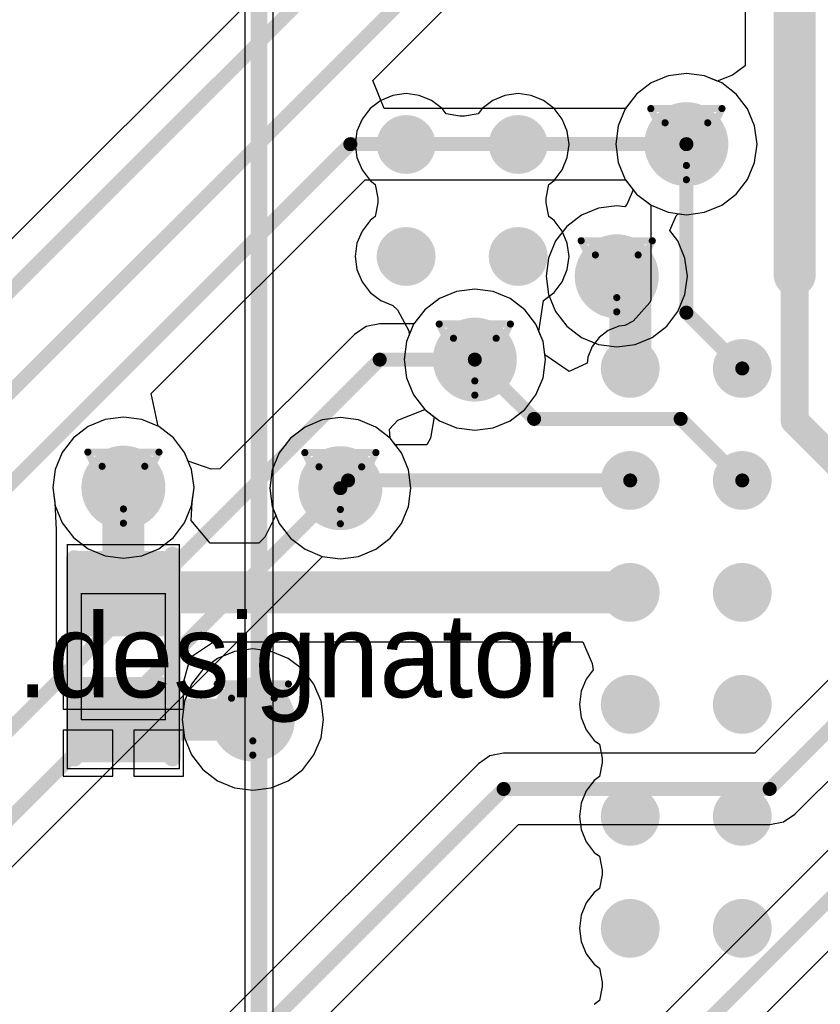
# Model space of a CAD drawing. Header units: millimetres. Extents: x 138 to 555, y 26 to 334.
# Tile 331 of 656: x 253.54 to 259.25, y 223.74 to 230.77. Entities that reach past the tile are written whole.
import ezdxf

# ---------------------------------------------------------------- set-up
doc = ezdxf.new("R2010")
doc.units = ezdxf.units.MM
for name, color, linetype in [('BottomLayer', 5, 'Continuous'), ('DrillDrawing', 1, 'Continuous'), ('Mechanical20', 56, 'Continuous'), ('Mechanical27', 56, 'Continuous'), ('MidLayer1', 16, 'Continuous'), ('MidLayer2', 76, 'Continuous'), ('MidLayer3', 90, 'Continuous'), ('MidLayer4', 156, 'Continuous'), ('MultiLayer', 9, 'Continuous'), ('TopLayer', 1, 'Continuous'), ('TopOverlay', 2, 'Continuous'), ('TopPaste', 8, 'Continuous'), ('TopSolder', 216, 'Continuous'), ('ViaHoleLayer', 16, 'Continuous')]:
    doc.layers.add(name, color=color, linetype=linetype)

# ---------------------------------------------------------------- blocks, each defined once
blk = doc.blocks.new('ICC_VFBGA63_9X11_P080_537')
at = {"layer": 'Mechanical20', "const_width": 0.01}
blk.add_lwpolyline([(4.75, 5.75), (4.75, -5.75)], dxfattribs=at)
at = {"layer": 'Mechanical27', "const_width": 0.01}
blk.add_lwpolyline([(4.55, 5.55), (4.55, -5.55)], dxfattribs=at)
at = {"layer": 'TopLayer', "const_width": 0.16}
for points in [[(1.12, 1.2, 1), (1.28, 1.2, 1)], [(1.92, 1.2, 1), (2.08, 1.2, 1)], [(1.12, 0.4, 1), (1.28, 0.4, 1)], [(1.92, 0.4, 1), (2.08, 0.4, 1)], [(1.12, -0.4, 1), (1.28, -0.4, 1)], [(1.92, -0.4, 1), (2.08, -0.4, 1)], [(1.12, -1.2, 1), (1.28, -1.2, 1)], [(1.92, -1.2, 1), (2.08, -1.2, 1)], [(1.12, -2, 1), (1.28, -2, 1)], [(1.92, -2, 1), (2.08, -2, 1)], [(1.12, -2.8, 1), (1.28, -2.8, 1)], [(1.92, -2.8, 1), (2.08, -2.8, 1)], [(2.72, -3.6, 1), (2.88, -3.6, 1)], [(3.52, -3.6, 1), (3.68, -3.6, 1)], [(2.72, -4.4, 1), (2.88, -4.4, 1)], [(3.52, -4.4, 1), (3.68, -4.4, 1)]]:
    blk.add_lwpolyline(points, format="xyb", close=True, dxfattribs=at)
at = {"layer": 'TopOverlay', "const_width": 0.12}
blk.add_lwpolyline([(4.65, 5.65), (4.65, -5.65)], dxfattribs=at)
at = {"layer": 'TopPaste', "const_width": 0.16}
for points in [[(1.12, 1.2, 1), (1.28, 1.2, 1)], [(1.92, 1.2, 1), (2.08, 1.2, 1)], [(1.12, 0.4, 1), (1.28, 0.4, 1)], [(1.92, 0.4, 1), (2.08, 0.4, 1)], [(1.12, -0.4, 1), (1.28, -0.4, 1)], [(1.92, -0.4, 1), (2.08, -0.4, 1)], [(1.12, -1.2, 1), (1.28, -1.2, 1)], [(1.92, -1.2, 1), (2.08, -1.2, 1)], [(1.12, -2, 1), (1.28, -2, 1)], [(1.92, -2, 1), (2.08, -2, 1)], [(1.12, -2.8, 1), (1.28, -2.8, 1)], [(1.92, -2.8, 1), (2.08, -2.8, 1)], [(2.72, -3.6, 1), (2.88, -3.6, 1)], [(3.52, -3.6, 1), (3.68, -3.6, 1)], [(2.72, -4.4, 1), (2.88, -4.4, 1)], [(3.52, -4.4, 1), (3.68, -4.4, 1)]]:
    blk.add_lwpolyline(points, format="xyb", close=True, dxfattribs=at)
at = {"layer": 'TopSolder', "const_width": 0.21}
for points in [[(1.095, 1.2, 1), (1.305, 1.2, 1)], [(1.895, 1.2, 1), (2.105, 1.2, 1)], [(1.095, 0.4, 1), (1.305, 0.4, 1)], [(1.895, 0.4, 1), (2.105, 0.4, 1)], [(1.095, -0.4, 1), (1.305, -0.4, 1)], [(1.895, -0.4, 1), (2.105, -0.4, 1)], [(1.095, -1.2, 1), (1.305, -1.2, 1)], [(1.895, -1.2, 1), (2.105, -1.2, 1)], [(1.095, -2, 1), (1.305, -2, 1)], [(1.895, -2, 1), (2.105, -2, 1)], [(1.095, -2.8, 1), (1.305, -2.8, 1)], [(1.895, -2.8, 1), (2.105, -2.8, 1)], [(2.695, -3.6, 1), (2.905, -3.6, 1)], [(3.495, -3.6, 1), (3.705, -3.6, 1)], [(2.695, -4.4, 1), (2.905, -4.4, 1)], [(3.495, -4.4, 1), (3.705, -4.4, 1)]]:
    blk.add_lwpolyline(points, format="xyb", close=True, dxfattribs=at)
blk = doc.blocks.new('C0402_876')
at = {"layer": 'Mechanical20', "const_width": 0.01}
for points in [[(-0.8, 0.4), (0.8, 0.4)], [(-0.8, 0.4), (-0.8, -0.4)], [(0.8, 0.4), (0.8, -0.4)], [(-0.8, -0.4), (0.8, -0.4)]]:
    blk.add_lwpolyline(points, dxfattribs=at)
at = {"layer": 'Mechanical20', "const_width": 0.005}
for points in [[(-0.8025, 0.4, 1), (-0.7975, 0.4, 1)], [(-0.8025, 0.4, 1), (-0.7975, 0.4, 1)], [(0.7975, 0.4, 1), (0.8025, 0.4, 1)], [(0.7975, 0.4, 1), (0.8025, 0.4, 1)], [(-0.8025, -0.4, 1), (-0.7975, -0.4, 1)], [(-0.8025, -0.4, 1), (-0.7975, -0.4, 1)], [(0.7975, -0.4, 1), (0.8025, -0.4, 1)], [(0.7975, -0.4, 1), (0.8025, -0.4, 1)]]:
    blk.add_lwpolyline(points, format="xyb", close=True, dxfattribs=at)
at = {"layer": 'Mechanical27', "const_width": 0.01}
for points in [[(-0.45, 0.3), (0.45, 0.3)], [(-0.45, 0.3), (-0.45, -0.3)], [(0.45, 0.3), (0.45, -0.3)], [(-0.45, -0.3), (0.45, -0.3)]]:
    blk.add_lwpolyline(points, dxfattribs=at)
at = {"layer": 'Mechanical27', "const_width": 0.005}
for points in [[(-0.4525, 0.3, 1), (-0.4475, 0.3, 1)], [(-0.4525, 0.3, 1), (-0.4475, 0.3, 1)], [(0.4475, 0.3, 1), (0.4525, 0.3, 1)], [(0.4475, 0.3, 1), (0.4525, 0.3, 1)], [(-0.4525, -0.3, 1), (-0.4475, -0.3, 1)], [(-0.4525, -0.3, 1), (-0.4475, -0.3, 1)], [(0.4475, -0.3, 1), (0.4525, -0.3, 1)], [(0.4475, -0.3, 1), (0.4525, -0.3, 1)]]:
    blk.add_lwpolyline(points, format="xyb", close=True, dxfattribs=at)
at = {"layer": 'TopLayer'}
for points in [[(-0.195, -0.28), (-0.195, 0.28), (-0.705, -0.28), (-0.705, 0.28)], [(0.705, -0.28), (0.705, 0.28), (0.195, -0.28), (0.195, 0.28)]]:
    blk.add_solid(points, dxfattribs=at)
at = {"layer": 'TopOverlay', "const_width": 0.12}
for points in [[(-0.725, 0.35), (0.7, 0.35)], [(-0.725, -0.35), (0.725, -0.35)]]:
    blk.add_lwpolyline(points, dxfattribs=at)
at = {"layer": 'TopOverlay', "const_width": 0.06}
for points in [[(-0.755, 0.35, 1), (-0.695, 0.35, 1)], [(0.67, 0.35, 1), (0.73, 0.35, 1)], [(-0.755, -0.35, 1), (-0.695, -0.35, 1)], [(0.695, -0.35, 1), (0.755, -0.35, 1)]]:
    blk.add_lwpolyline(points, format="xyb", close=True, dxfattribs=at)
at = {"layer": 'TopPaste'}
for points in [[(-0.195, -0.28), (-0.195, 0.28), (-0.705, -0.28), (-0.705, 0.28)], [(0.705, -0.28), (0.705, 0.28), (0.195, -0.28), (0.195, 0.28)]]:
    blk.add_solid(points, dxfattribs=at)
at = {"layer": 'TopSolder'}
for points in [[(-0.145, -0.33), (-0.145, 0.33), (-0.755, -0.33), (-0.755, 0.33)], [(0.755, -0.33), (0.755, 0.33), (0.145, -0.33), (0.145, 0.33)]]:
    blk.add_solid(points, dxfattribs=at)

msp = doc.modelspace()

# ---------------------------------------------------------------- linework, layer by layer
at = {"layer": 'BottomLayer'}
for p, q in [((266.1177, 241.8459), (249.2099, 224.9381)), ((256.0566, 230.3397), (257.365, 231.6481)), ((258.1662, 230.372), (258.0446, 230.3216)), ((258.2967, 230.3891), (258.1662, 230.372)), ((258.4272, 230.372), (258.2967, 230.3891)), ((258.5489, 230.3216), (258.4272, 230.372)), ((256.1394, 230.1397), (256.0566, 230.3397)), ((258.0446, 230.3216), (257.9401, 230.2414)), ((258.6533, 230.2414), (258.5489, 230.3216)), ((257.9401, 230.2414), (257.8621, 230.1397)), ((258.7335, 230.137), (258.6533, 230.2414)), ((257.8621, 230.1397), (256.1394, 230.1397)), ((258.7838, 230.0154), (258.7335, 230.137)), ((258.801, 229.8848), (258.7838, 230.0154)), ((258.7838, 229.7543), (258.801, 229.8848)), ((258.7335, 229.6327), (258.7838, 229.7543)), ((254.4756, 228.1027), (256.0027, 229.6299)), ((256.0027, 229.6299), (257.8621, 229.6299)), ((257.8621, 229.6299), (257.9401, 229.5282)), ((258.6533, 229.5282), (258.7335, 229.6327)), ((257.9401, 229.5282), (258.0446, 229.4481)), ((258.5489, 229.4481), (258.6533, 229.5282)), ((258.0446, 229.4481), (258.1662, 229.3977)), ((258.4272, 229.3977), (258.5489, 229.4481)), ((258.1662, 229.3977), (258.2967, 229.3805)), ((258.2967, 229.3805), (258.4272, 229.3977)), ((256.6555, 228.8327), (256.5338, 228.7824)), ((256.786, 228.8499), (256.6555, 228.8327)), ((256.9165, 228.8327), (256.786, 228.8499)), ((257.0382, 228.7824), (256.9165, 228.8327)), ((256.5338, 228.7824), (256.4294, 228.7022)), ((257.1426, 228.7022), (257.0382, 228.7824)), ((256.4294, 228.7022), (256.3513, 228.6005)), ((257.2227, 228.5978), (257.1426, 228.7022)), ((256.1071, 228.6005), (256.0096, 228.5811)), ((256.3513, 228.6005), (256.1071, 228.6005)), ((256.0096, 228.5811), (255.9269, 228.5258)), ((257.2731, 228.4761), (257.2227, 228.5978)), ((255.9269, 228.5258), (254.9653, 227.5643)), ((257.2903, 228.3456), (257.2731, 228.4761)), ((257.2731, 228.2151), (257.2903, 228.3456)), ((261.6351, 228.3824), (258.7859, 225.5333)), ((257.2227, 228.0935), (257.2731, 228.2151)), ((254.5249, 227.8693), (254.4756, 228.1027)), ((257.1426, 227.989), (257.2227, 228.0935)), ((256.236, 227.9125), (256.4294, 227.989)), ((256.4294, 227.989), (256.5338, 227.9089)), ((257.0382, 227.9089), (257.1426, 227.989)), ((256.1757, 227.8488), (256.236, 227.9125)), ((256.5338, 227.9089), (256.6555, 227.8585)), ((256.9165, 227.8585), (257.0382, 227.9089)), ((259.0717, 225.0981), (261.9209, 227.9473)), ((254.529, 227.8676), (254.5249, 227.8693)), ((254.6335, 227.7874), (254.529, 227.8676)), ((256.1825, 227.7838), (256.1757, 227.8488)), ((256.6555, 227.8585), (256.786, 227.8413)), ((256.786, 227.8413), (256.9165, 227.8585)), ((254.7136, 227.683), (254.6335, 227.7874)), ((256.2627, 227.6793), (256.1825, 227.7838)), ((254.7393, 227.6211), (254.7136, 227.683)), ((254.904, 227.5634), (254.7393, 227.6211)), ((256.3131, 227.5577), (256.2627, 227.6793)), ((254.9653, 227.5643), (254.904, 227.5634)), ((256.3302, 227.4272), (256.3131, 227.5577)), ((256.3131, 227.2967), (256.3302, 227.4272)), ((256.2627, 227.175), (256.3131, 227.2967)), ((256.1825, 227.0706), (256.2627, 227.175)), ((256.0781, 226.9904), (256.1825, 227.0706)), ((255.9565, 226.9401), (256.0781, 226.9904)), ((250.9993, 222.2401), (255.6988, 226.9396)), ((255.6988, 226.9396), (255.8259, 226.9229)), ((255.8259, 226.9229), (255.9565, 226.9401)), ((260.9544, 226.4878), (257.546, 223.0794)), ((257.8318, 222.6443), (261.2402, 226.0527)), ((256.8941, 225.5139), (256.8114, 225.4586)), ((256.9916, 225.5333), (256.8941, 225.5139)), ((258.7859, 225.5333), (256.9916, 225.5333)), ((256.8114, 225.4586), (253.0209, 221.6681)), ((258.989, 225.0429), (259.0717, 225.0981)), ((253.3067, 221.2329), (257.0972, 225.0235)), ((257.0972, 225.0235), (258.8915, 225.0235)), ((258.8915, 225.0235), (258.989, 225.0429))]:
    msp.add_line(p, q, dxfattribs=at)
at = {"layer": 'BottomLayer', "const_width": 0.1}
for points in [[(249.3155, 224.6832), (266.298, 241.6657)], [(249.2251, 223.8687), (257.2594, 231.903)], [(249.415, 223.4027), (255.8972, 229.8848)], [(255.8972, 229.8848), (258.2967, 229.8848)], [(250.7127, 222.9512), (256.1071, 228.3456)], [(256.1071, 228.3456), (256.786, 228.3456)], [(258.8915, 225.2784), (261.8153, 228.2022)], [(250.8191, 222.4203), (255.8259, 227.4272)], [(257.6516, 222.8245), (261.1346, 226.3076)], [(253.1264, 221.4132), (256.9916, 225.2784)], [(256.9916, 225.2784), (258.8915, 225.2784)]]:
    msp.add_lwpolyline(points, dxfattribs=at)
at = {"layer": 'BottomLayer'}
for points, const_width in [([(258.1467, 229.8848, 1), (258.4467, 229.8848, 1)], 0.3), ([(255.8722, 229.8848, 1), (255.9222, 229.8848, 1)], 0.05), ([(255.8722, 229.8848, 1), (255.9222, 229.8848, 1)], 0.05), ([(258.2717, 229.8848, 1), (258.3217, 229.8848, 1)], 0.05), ([(257.6493, 228.9407, 1), (257.9493, 228.9407, 1)], 0.3), ([(256.636, 228.3456, 1), (256.936, 228.3456, 1)], 0.3), ([(256.0821, 228.3456, 1), (256.1321, 228.3456, 1)], 0.05), ([(256.0821, 228.3456, 1), (256.1321, 228.3456, 1)], 0.05), ([(256.761, 228.3456, 1), (256.811, 228.3456, 1)], 0.05), ([(254.1269, 227.4308, 1), (254.4269, 227.4308, 1)], 0.3), ([(255.6759, 227.4272, 1), (255.9759, 227.4272, 1)], 0.3), ([(255.8009, 227.4272, 1), (255.8509, 227.4272, 1)], 0.05), ([(255.0509, 225.7743, 1), (255.3509, 225.7743, 1)], 0.3), ([(256.9666, 225.2784, 1), (257.0166, 225.2784, 1)], 0.05), ([(256.9666, 225.2784, 1), (257.0166, 225.2784, 1)], 0.05), ([(258.8665, 225.2784, 1), (258.9165, 225.2784, 1)], 0.05), ([(258.8665, 225.2784, 1), (258.9165, 225.2784, 1)], 0.05)]:
    msp.add_lwpolyline(points, format="xyb", close=True, dxfattribs=dict(at, const_width=const_width))
at = {"layer": 'DrillDrawing', "const_width": 0.0508}
for points in [[(258.0427, 230.1388), (258.5507, 230.1388)], [(258.0427, 230.1388), (258.2967, 229.6308)], [(258.2967, 229.6308), (258.5507, 230.1388)], [(258.1443, 230.0372), (258.4491, 230.0372)], [(258.1443, 230.0372), (258.2967, 229.7324)], [(258.2967, 229.7324), (258.4491, 230.0372)], [(257.5453, 229.1947), (258.0533, 229.1947)], [(257.5453, 229.1947), (257.7993, 228.6867)], [(257.7993, 228.6867), (258.0533, 229.1947)], [(257.6469, 229.0931), (257.9517, 229.0931)], [(257.6469, 229.0931), (257.7993, 228.7883)], [(257.7993, 228.7883), (257.9517, 229.0931)], [(256.532, 228.5996), (257.04, 228.5996)], [(256.532, 228.5996), (256.786, 228.0916)], [(256.786, 228.0916), (257.04, 228.5996)], [(256.6336, 228.498), (256.9384, 228.498)], [(256.6336, 228.498), (256.786, 228.1932)], [(256.786, 228.1932), (256.9384, 228.498)], [(254.0229, 227.6848), (254.5309, 227.6848)], [(254.0229, 227.6848), (254.2769, 227.1768)], [(254.2769, 227.1768), (254.5309, 227.6848)], [(255.5719, 227.6812), (256.0799, 227.6812)], [(255.5719, 227.6812), (255.8259, 227.1732)], [(255.8259, 227.1732), (256.0799, 227.6812)], [(254.1245, 227.5832), (254.4293, 227.5832)], [(254.1245, 227.5832), (254.2769, 227.2784)], [(254.2769, 227.2784), (254.4293, 227.5832)], [(255.6735, 227.5796), (255.9783, 227.5796)], [(255.6735, 227.5796), (255.8259, 227.2748)], [(255.8259, 227.2748), (255.9783, 227.5796)], [(254.9469, 226.0283), (255.4549, 226.0283)], [(254.9469, 226.0283), (255.2009, 225.5203)], [(255.2009, 225.5203), (255.4549, 226.0283)], [(255.0485, 225.9267), (255.3533, 225.9267)], [(255.0485, 225.9267), (255.2009, 225.6219)], [(255.2009, 225.6219), (255.3533, 225.9267)]]:
    msp.add_lwpolyline(points, dxfattribs=at)
at = {"layer": 'DrillDrawing', "const_width": 0.0254}
for points in [[(258.03, 230.1388, 1), (258.0554, 230.1388, 1)], [(258.03, 230.1388, 1), (258.0554, 230.1388, 1)], [(258.538, 230.1388, 1), (258.5634, 230.1388, 1)], [(258.538, 230.1388, 1), (258.5634, 230.1388, 1)], [(258.1316, 230.0372, 1), (258.157, 230.0372, 1)], [(258.1316, 230.0372, 1), (258.157, 230.0372, 1)], [(258.4364, 230.0372, 1), (258.4618, 230.0372, 1)], [(258.4364, 230.0372, 1), (258.4618, 230.0372, 1)], [(258.284, 229.7324, 1), (258.3094, 229.7324, 1)], [(258.284, 229.7324, 1), (258.3094, 229.7324, 1)], [(258.284, 229.6308, 1), (258.3094, 229.6308, 1)], [(258.284, 229.6308, 1), (258.3094, 229.6308, 1)], [(257.5326, 229.1947, 1), (257.558, 229.1947, 1)], [(257.5326, 229.1947, 1), (257.558, 229.1947, 1)], [(258.0406, 229.1947, 1), (258.066, 229.1947, 1)], [(258.0406, 229.1947, 1), (258.066, 229.1947, 1)], [(257.6342, 229.0931, 1), (257.6596, 229.0931, 1)], [(257.6342, 229.0931, 1), (257.6596, 229.0931, 1)], [(257.939, 229.0931, 1), (257.9644, 229.0931, 1)], [(257.939, 229.0931, 1), (257.9644, 229.0931, 1)], [(257.7866, 228.7883, 1), (257.812, 228.7883, 1)], [(257.7866, 228.7883, 1), (257.812, 228.7883, 1)], [(257.7866, 228.6867, 1), (257.812, 228.6867, 1)], [(257.7866, 228.6867, 1), (257.812, 228.6867, 1)], [(256.5193, 228.5996, 1), (256.5447, 228.5996, 1)], [(256.5193, 228.5996, 1), (256.5447, 228.5996, 1)], [(257.0273, 228.5996, 1), (257.0527, 228.5996, 1)], [(257.0273, 228.5996, 1), (257.0527, 228.5996, 1)], [(256.6209, 228.498, 1), (256.6463, 228.498, 1)], [(256.6209, 228.498, 1), (256.6463, 228.498, 1)], [(256.9257, 228.498, 1), (256.9511, 228.498, 1)], [(256.9257, 228.498, 1), (256.9511, 228.498, 1)], [(256.7733, 228.1932, 1), (256.7987, 228.1932, 1)], [(256.7733, 228.1932, 1), (256.7987, 228.1932, 1)], [(256.7733, 228.0916, 1), (256.7987, 228.0916, 1)], [(256.7733, 228.0916, 1), (256.7987, 228.0916, 1)], [(254.0102, 227.6848, 1), (254.0356, 227.6848, 1)], [(254.0102, 227.6848, 1), (254.0356, 227.6848, 1)], [(254.5182, 227.6848, 1), (254.5436, 227.6848, 1)], [(254.5182, 227.6848, 1), (254.5436, 227.6848, 1)], [(255.5592, 227.6812, 1), (255.5846, 227.6812, 1)], [(255.5592, 227.6812, 1), (255.5846, 227.6812, 1)], [(256.0672, 227.6812, 1), (256.0926, 227.6812, 1)], [(256.0672, 227.6812, 1), (256.0926, 227.6812, 1)], [(254.1118, 227.5832, 1), (254.1372, 227.5832, 1)], [(254.1118, 227.5832, 1), (254.1372, 227.5832, 1)], [(254.4166, 227.5832, 1), (254.442, 227.5832, 1)], [(254.4166, 227.5832, 1), (254.442, 227.5832, 1)], [(255.6608, 227.5796, 1), (255.6862, 227.5796, 1)], [(255.6608, 227.5796, 1), (255.6862, 227.5796, 1)], [(255.9656, 227.5796, 1), (255.991, 227.5796, 1)], [(255.9656, 227.5796, 1), (255.991, 227.5796, 1)], [(254.2642, 227.2784, 1), (254.2896, 227.2784, 1)], [(254.2642, 227.2784, 1), (254.2896, 227.2784, 1)], [(255.8132, 227.2748, 1), (255.8386, 227.2748, 1)], [(255.8132, 227.2748, 1), (255.8386, 227.2748, 1)], [(254.2642, 227.1768, 1), (254.2896, 227.1768, 1)], [(254.2642, 227.1768, 1), (254.2896, 227.1768, 1)], [(255.8132, 227.1732, 1), (255.8386, 227.1732, 1)], [(255.8132, 227.1732, 1), (255.8386, 227.1732, 1)], [(254.9342, 226.0283, 1), (254.9596, 226.0283, 1)], [(254.9342, 226.0283, 1), (254.9596, 226.0283, 1)], [(255.4422, 226.0283, 1), (255.4676, 226.0283, 1)], [(255.4422, 226.0283, 1), (255.4676, 226.0283, 1)], [(255.0358, 225.9267, 1), (255.0612, 225.9267, 1)], [(255.0358, 225.9267, 1), (255.0612, 225.9267, 1)], [(255.3406, 225.9267, 1), (255.366, 225.9267, 1)], [(255.3406, 225.9267, 1), (255.366, 225.9267, 1)], [(255.1882, 225.6219, 1), (255.2136, 225.6219, 1)], [(255.1882, 225.6219, 1), (255.2136, 225.6219, 1)], [(255.1882, 225.5203, 1), (255.2136, 225.5203, 1)], [(255.1882, 225.5203, 1), (255.2136, 225.5203, 1)]]:
    msp.add_lwpolyline(points, format="xyb", close=True, dxfattribs=at)
at = {"layer": 'MidLayer1', "const_width": 0.3}
for points in [[(258.1467, 229.8848, 1), (258.4467, 229.8848, 1)], [(257.6493, 228.9407, 1), (257.9493, 228.9407, 1)], [(256.636, 228.3456, 1), (256.936, 228.3456, 1)], [(254.1269, 227.4308, 1), (254.4269, 227.4308, 1)], [(255.6759, 227.4272, 1), (255.9759, 227.4272, 1)], [(255.0509, 225.7743, 1), (255.3509, 225.7743, 1)]]:
    msp.add_lwpolyline(points, format="xyb", close=True, dxfattribs=at)
at = {"layer": 'MidLayer2'}
for p, q in [((258.1662, 230.372), (258.0446, 230.3216)), ((258.2967, 230.3891), (258.1662, 230.372)), ((258.4272, 230.372), (258.2967, 230.3891)), ((258.5489, 230.3216), (258.4272, 230.372)), ((258.0446, 230.3216), (257.9401, 230.2414)), ((258.6533, 230.2414), (258.5489, 230.3216)), ((257.9401, 230.2414), (257.86, 230.137)), ((258.7335, 230.137), (258.6533, 230.2414)), ((257.86, 230.137), (257.8096, 230.0154)), ((258.7838, 230.0154), (258.7335, 230.137)), ((257.8096, 230.0154), (257.7924, 229.8848)), ((258.801, 229.8848), (258.7838, 230.0154)), ((257.7924, 229.8848), (257.8096, 229.7543)), ((258.7838, 229.7543), (258.801, 229.8848)), ((257.8096, 229.7543), (257.86, 229.6327)), ((258.7335, 229.6327), (258.7838, 229.7543)), ((257.86, 229.6327), (257.9401, 229.5282)), ((258.6533, 229.5282), (258.7335, 229.6327)), ((257.9401, 229.5282), (258.0446, 229.4481)), ((258.5489, 229.4481), (258.6533, 229.5282)), ((258.0446, 229.4481), (258.1662, 229.3977)), ((258.4272, 229.3977), (258.5489, 229.4481)), ((258.1662, 229.3977), (258.2967, 229.3805)), ((258.2967, 229.3805), (258.4272, 229.3977)), ((256.6555, 228.8327), (256.5338, 228.7824)), ((256.786, 228.8499), (256.6555, 228.8327)), ((256.9165, 228.8327), (256.786, 228.8499)), ((257.0382, 228.7824), (256.9165, 228.8327)), ((256.5338, 228.7824), (256.4294, 228.7022)), ((257.1426, 228.7022), (257.0382, 228.7824)), ((256.4294, 228.7022), (256.3492, 228.5978)), ((257.2227, 228.5978), (257.1426, 228.7022)), ((256.3492, 228.5978), (256.2989, 228.4761)), ((257.2731, 228.4761), (257.2227, 228.5978)), ((256.2989, 228.4761), (256.2817, 228.3456)), ((257.2903, 228.3456), (257.2731, 228.4761)), ((256.2817, 228.3456), (256.2989, 228.2151)), ((257.2731, 228.2151), (257.2903, 228.3456)), ((256.2989, 228.2151), (256.3492, 228.0935)), ((257.2227, 228.0935), (257.2731, 228.2151)), ((256.3492, 228.0935), (256.4294, 227.989)), ((257.1426, 227.989), (257.2227, 228.0935)), ((256.4294, 227.989), (256.5338, 227.9089)), ((257.0382, 227.9089), (257.1426, 227.989)), ((254.1463, 227.918), (254.0247, 227.8676)), ((254.2769, 227.9352), (254.1463, 227.918)), ((254.4074, 227.918), (254.2769, 227.9352)), ((254.529, 227.8676), (254.4074, 227.918)), ((255.6954, 227.9143), (255.5738, 227.8639)), ((255.8259, 227.9315), (255.6954, 227.9143)), ((255.9565, 227.9143), (255.8259, 227.9315)), ((256.0781, 227.8639), (255.9565, 227.9143)), ((256.5338, 227.9089), (256.6555, 227.8585)), ((256.9165, 227.8585), (257.0382, 227.9089)), ((254.0247, 227.8676), (253.9203, 227.7874)), ((254.6335, 227.7874), (254.529, 227.8676)), ((255.5738, 227.8639), (255.4693, 227.7838)), ((256.1825, 227.7838), (256.0781, 227.8639)), ((256.6555, 227.8585), (256.786, 227.8413)), ((256.786, 227.8413), (256.9165, 227.8585)), ((253.9203, 227.7874), (253.8401, 227.683)), ((254.7136, 227.683), (254.6335, 227.7874)), ((255.4693, 227.7838), (255.3892, 227.6793)), ((256.2627, 227.6793), (256.1825, 227.7838)), ((253.8401, 227.683), (253.7897, 227.5614)), ((254.764, 227.5614), (254.7136, 227.683)), ((255.3892, 227.6793), (255.3388, 227.5577)), ((256.3131, 227.5577), (256.2627, 227.6793)), ((253.7897, 227.5614), (253.7725, 227.4308)), ((254.7812, 227.4308), (254.764, 227.5614)), ((255.3388, 227.5577), (255.3216, 227.4272)), ((256.3302, 227.4272), (256.3131, 227.5577)), ((253.7725, 227.4308), (253.7897, 227.3003)), ((254.764, 227.3003), (254.7812, 227.4308)), ((255.3216, 227.4272), (255.3388, 227.2967)), ((256.3131, 227.2967), (256.3302, 227.4272)), ((253.7897, 227.3003), (253.8401, 227.1787)), ((254.7136, 227.1787), (254.764, 227.3003)), ((255.3388, 227.2967), (255.3892, 227.175)), ((256.2627, 227.175), (256.3131, 227.2967)), ((253.8401, 227.1787), (253.9203, 227.0742)), ((254.6335, 227.0742), (254.7136, 227.1787)), ((255.3892, 227.175), (255.4693, 227.0706)), ((256.1825, 227.0706), (256.2627, 227.175)), ((253.9203, 227.0742), (254.0247, 226.9941)), ((254.529, 226.9941), (254.6335, 227.0742)), ((255.4693, 227.0706), (255.5738, 226.9904)), ((256.0781, 226.9904), (256.1825, 227.0706)), ((254.0247, 226.9941), (254.1463, 226.9437)), ((254.4074, 226.9437), (254.529, 226.9941)), ((255.5738, 226.9904), (255.6954, 226.9401)), ((255.9565, 226.9401), (256.0781, 226.9904)), ((254.1463, 226.9437), (254.2769, 226.9265)), ((254.2769, 226.9265), (254.4074, 226.9437)), ((255.6954, 226.9401), (255.8259, 226.9229)), ((255.8259, 226.9229), (255.9565, 226.9401))]:
    msp.add_line(p, q, dxfattribs=at)
at = {"layer": 'MidLayer2', "const_width": 0.3}
for points in [[(258.1467, 229.8848, 1), (258.4467, 229.8848, 1)], [(257.6493, 228.9407, 1), (257.9493, 228.9407, 1)], [(256.636, 228.3456, 1), (256.936, 228.3456, 1)], [(254.1269, 227.4308, 1), (254.4269, 227.4308, 1)], [(255.6759, 227.4272, 1), (255.9759, 227.4272, 1)], [(255.0509, 225.7743, 1), (255.3509, 225.7743, 1)]]:
    msp.add_lwpolyline(points, format="xyb", close=True, dxfattribs=at)
at = {"layer": 'MidLayer3'}
for p, q in [((258.1662, 230.372), (258.0446, 230.3216)), ((258.2967, 230.3891), (258.1662, 230.372)), ((258.4272, 230.372), (258.2967, 230.3891)), ((258.5489, 230.3216), (258.4272, 230.372)), ((258.0446, 230.3216), (257.9401, 230.2414)), ((258.6533, 230.2414), (258.5489, 230.3216)), ((257.9401, 230.2414), (257.86, 230.137)), ((258.7335, 230.137), (258.6533, 230.2414)), ((257.86, 230.137), (257.8096, 230.0154)), ((258.7838, 230.0154), (258.7335, 230.137)), ((257.8096, 230.0154), (257.7924, 229.8848)), ((258.801, 229.8848), (258.7838, 230.0154)), ((257.7924, 229.8848), (257.8096, 229.7543)), ((258.7838, 229.7543), (258.801, 229.8848)), ((257.8096, 229.7543), (257.86, 229.6327)), ((258.7335, 229.6327), (258.7838, 229.7543)), ((257.86, 229.6327), (257.9401, 229.5282)), ((258.6533, 229.5282), (258.7335, 229.6327)), ((257.9401, 229.5282), (258.0446, 229.4481)), ((258.5489, 229.4481), (258.6533, 229.5282)), ((258.0446, 229.4481), (258.1662, 229.3977)), ((258.4272, 229.3977), (258.5489, 229.4481)), ((258.1662, 229.3977), (258.2967, 229.3805)), ((258.2967, 229.3805), (258.4272, 229.3977)), ((256.6555, 228.8327), (256.5338, 228.7824)), ((256.786, 228.8499), (256.6555, 228.8327)), ((256.9165, 228.8327), (256.786, 228.8499)), ((257.0382, 228.7824), (256.9165, 228.8327)), ((256.5338, 228.7824), (256.4294, 228.7022)), ((257.1426, 228.7022), (257.0382, 228.7824)), ((256.4294, 228.7022), (256.3492, 228.5978)), ((257.2227, 228.5978), (257.1426, 228.7022)), ((256.3492, 228.5978), (256.2989, 228.4761)), ((257.2731, 228.4761), (257.2227, 228.5978)), ((256.2989, 228.4761), (256.2817, 228.3456)), ((257.2903, 228.3456), (257.2731, 228.4761)), ((256.2817, 228.3456), (256.2989, 228.2151)), ((257.2731, 228.2151), (257.2903, 228.3456)), ((256.2989, 228.2151), (256.3492, 228.0935)), ((257.2227, 228.0935), (257.2731, 228.2151)), ((256.3492, 228.0935), (256.4294, 227.989)), ((257.1426, 227.989), (257.2227, 228.0935)), ((256.4294, 227.989), (256.5338, 227.9089)), ((257.0382, 227.9089), (257.1426, 227.989)), ((254.1463, 227.918), (254.0247, 227.8676)), ((254.2769, 227.9352), (254.1463, 227.918)), ((254.4074, 227.918), (254.2769, 227.9352)), ((254.529, 227.8676), (254.4074, 227.918)), ((255.6954, 227.9143), (255.5738, 227.8639)), ((255.8259, 227.9315), (255.6954, 227.9143)), ((255.9565, 227.9143), (255.8259, 227.9315)), ((256.0781, 227.8639), (255.9565, 227.9143)), ((256.5338, 227.9089), (256.6555, 227.8585)), ((256.9165, 227.8585), (257.0382, 227.9089)), ((254.0247, 227.8676), (253.9203, 227.7874)), ((254.6335, 227.7874), (254.529, 227.8676)), ((255.5738, 227.8639), (255.4693, 227.7838)), ((256.1825, 227.7838), (256.0781, 227.8639)), ((256.6555, 227.8585), (256.786, 227.8413)), ((256.786, 227.8413), (256.9165, 227.8585)), ((253.9203, 227.7874), (253.8401, 227.683)), ((254.7136, 227.683), (254.6335, 227.7874)), ((255.4693, 227.7838), (255.3892, 227.6793)), ((256.2627, 227.6793), (256.1825, 227.7838)), ((253.8401, 227.683), (253.7897, 227.5614)), ((254.764, 227.5614), (254.7136, 227.683)), ((255.3892, 227.6793), (255.3388, 227.5577)), ((256.3131, 227.5577), (256.2627, 227.6793)), ((253.7897, 227.5614), (253.7725, 227.4308)), ((254.7812, 227.4308), (254.764, 227.5614)), ((255.3388, 227.5577), (255.3216, 227.4272)), ((256.3302, 227.4272), (256.3131, 227.5577)), ((253.7725, 227.4308), (253.7897, 227.3003)), ((254.764, 227.3003), (254.7812, 227.4308)), ((255.3216, 227.4272), (255.3388, 227.2967)), ((256.3131, 227.2967), (256.3302, 227.4272)), ((253.7897, 227.3003), (253.8401, 227.1787)), ((254.7136, 227.1787), (254.764, 227.3003)), ((255.3388, 227.2967), (255.3892, 227.175)), ((256.2627, 227.175), (256.3131, 227.2967)), ((253.8401, 227.1787), (253.9203, 227.0742)), ((254.6335, 227.0742), (254.7136, 227.1787)), ((255.3892, 227.175), (255.4693, 227.0706)), ((256.1825, 227.0706), (256.2627, 227.175)), ((253.9203, 227.0742), (254.0247, 226.9941)), ((254.529, 226.9941), (254.6335, 227.0742)), ((255.4693, 227.0706), (255.5738, 226.9904)), ((256.0781, 226.9904), (256.1825, 227.0706)), ((254.0247, 226.9941), (254.1463, 226.9437)), ((254.4074, 226.9437), (254.529, 226.9941)), ((255.5738, 226.9904), (255.6954, 226.9401)), ((255.9565, 226.9401), (256.0781, 226.9904)), ((254.1463, 226.9437), (254.2769, 226.9265)), ((254.2769, 226.9265), (254.4074, 226.9437)), ((255.6954, 226.9401), (255.8259, 226.9229)), ((255.8259, 226.9229), (255.9565, 226.9401))]:
    msp.add_line(p, q, dxfattribs=at)
at = {"layer": 'MidLayer3', "const_width": 0.3}
for points in [[(258.1467, 229.8848, 1), (258.4467, 229.8848, 1)], [(257.6493, 228.9407, 1), (257.9493, 228.9407, 1)], [(256.636, 228.3456, 1), (256.936, 228.3456, 1)], [(254.1269, 227.4308, 1), (254.4269, 227.4308, 1)], [(255.6759, 227.4272, 1), (255.9759, 227.4272, 1)], [(255.0509, 225.7743, 1), (255.3509, 225.7743, 1)]]:
    msp.add_lwpolyline(points, format="xyb", close=True, dxfattribs=at)
at = {"layer": 'MidLayer4'}
for p, q in [((258.1662, 230.372), (258.0446, 230.3216)), ((258.2967, 230.3891), (258.1662, 230.372)), ((258.4272, 230.372), (258.2967, 230.3891)), ((258.5489, 230.3216), (258.4272, 230.372)), ((258.0446, 230.3216), (257.9401, 230.2414)), ((258.6533, 230.2414), (258.5489, 230.3216)), ((257.9401, 230.2414), (257.86, 230.137)), ((258.7335, 230.137), (258.6533, 230.2414)), ((257.86, 230.137), (257.8096, 230.0154)), ((258.7838, 230.0154), (258.7335, 230.137)), ((257.8096, 230.0154), (257.7924, 229.8848)), ((258.801, 229.8848), (258.7838, 230.0154)), ((257.7924, 229.8848), (257.8096, 229.7543)), ((258.7838, 229.7543), (258.801, 229.8848)), ((257.8096, 229.7543), (257.86, 229.6327)), ((258.7335, 229.6327), (258.7838, 229.7543)), ((257.86, 229.6327), (257.9176, 229.5576)), ((258.6533, 229.5282), (258.7335, 229.6327)), ((257.9176, 229.5576), (257.872, 229.4538)), ((258.5489, 229.4481), (258.6533, 229.5282)), ((257.7993, 229.445), (257.6688, 229.4279)), ((257.857, 229.4374), (257.7993, 229.445)), ((257.872, 229.4538), (257.857, 229.4374)), ((258.4272, 229.3977), (258.5489, 229.4481)), ((257.5472, 229.3775), (257.4427, 229.2973)), ((257.6688, 229.4279), (257.5472, 229.3775)), ((258.2241, 229.3718), (258.239, 229.3881)), ((258.239, 229.3881), (258.2967, 229.3805)), ((258.2967, 229.3805), (258.4272, 229.3977)), ((258.1784, 229.268), (258.2241, 229.3718)), ((257.4427, 229.2973), (257.3626, 229.1929)), ((258.2361, 229.1929), (258.1784, 229.268)), ((257.3626, 229.1929), (257.3122, 229.0712)), ((258.2864, 229.0712), (258.2361, 229.1929)), ((257.3122, 229.0712), (257.295, 228.9407)), ((258.3036, 228.9407), (258.2864, 229.0712)), ((257.295, 228.9407), (257.3122, 228.8102)), ((258.2864, 228.8102), (258.3036, 228.9407)), ((256.6555, 228.8327), (256.5338, 228.7824)), ((256.786, 228.8499), (256.6555, 228.8327)), ((256.9165, 228.8327), (256.786, 228.8499)), ((257.0382, 228.7824), (256.9165, 228.8327)), ((256.5338, 228.7824), (256.4294, 228.7022)), ((257.1426, 228.7022), (257.0382, 228.7824)), ((257.3122, 228.8102), (257.3626, 228.6886)), ((258.2361, 228.6886), (258.2864, 228.8102)), ((256.4294, 228.7022), (256.3492, 228.5978)), ((257.2227, 228.5978), (257.1426, 228.7022)), ((257.3626, 228.6886), (257.4427, 228.5841)), ((258.1559, 228.5841), (258.2361, 228.6886)), ((256.3492, 228.5978), (256.2989, 228.4761)), ((257.2731, 228.4761), (257.2227, 228.5978)), ((257.4427, 228.5841), (257.5472, 228.504)), ((258.0515, 228.504), (258.1559, 228.5841)), ((256.2989, 228.4761), (256.2817, 228.3456)), ((257.2903, 228.3456), (257.2731, 228.4761)), ((257.5472, 228.504), (257.6688, 228.4536)), ((257.9298, 228.4536), (258.0515, 228.504)), ((257.6688, 228.4536), (257.7993, 228.4364)), ((257.7993, 228.4364), (257.9298, 228.4536)), ((256.2817, 228.3456), (256.2989, 228.2151)), ((257.2731, 228.2151), (257.2903, 228.3456)), ((256.2989, 228.2151), (256.3492, 228.0935)), ((257.2227, 228.0935), (257.2731, 228.2151)), ((256.3492, 228.0935), (256.4294, 227.989)), ((257.1426, 227.989), (257.2227, 228.0935)), ((256.4294, 227.989), (256.5338, 227.9089)), ((257.0382, 227.9089), (257.1426, 227.989)), ((255.6954, 227.9143), (255.5738, 227.8639)), ((255.8259, 227.9315), (255.6954, 227.9143)), ((255.9565, 227.9143), (255.8259, 227.9315)), ((256.0781, 227.8639), (255.9565, 227.9143)), ((256.5338, 227.9089), (256.6555, 227.8585)), ((256.9165, 227.8585), (257.0382, 227.9089)), ((255.5738, 227.8639), (255.4693, 227.7838)), ((256.1825, 227.7838), (256.0781, 227.8639)), ((256.6555, 227.8585), (256.786, 227.8413)), ((256.786, 227.8413), (256.9165, 227.8585)), ((255.4693, 227.7838), (255.3892, 227.6793)), ((256.2627, 227.6793), (256.1825, 227.7838)), ((255.3892, 227.6793), (255.3388, 227.5577)), ((256.3131, 227.5577), (256.2627, 227.6793)), ((255.3388, 227.5577), (255.3216, 227.4272)), ((256.3302, 227.4272), (256.3131, 227.5577)), ((255.3216, 227.4272), (255.3388, 227.2967)), ((256.3131, 227.2967), (256.3302, 227.4272)), ((255.3388, 227.2967), (255.3892, 227.175)), ((256.2627, 227.175), (256.3131, 227.2967)), ((255.3892, 227.175), (255.4693, 227.0706)), ((256.1825, 227.0706), (256.2627, 227.175)), ((255.4693, 227.0706), (255.5738, 226.9904)), ((256.0781, 226.9904), (256.1825, 227.0706)), ((255.5738, 226.9904), (255.6954, 226.9401)), ((255.9565, 226.9401), (256.0781, 226.9904)), ((255.6954, 226.9401), (255.8259, 226.9229)), ((255.8259, 226.9229), (255.9565, 226.9401)), ((254.9487, 226.211), (254.8443, 226.1309)), ((255.0703, 226.2614), (254.9487, 226.211)), ((255.2009, 226.2786), (255.0703, 226.2614)), ((255.3314, 226.2614), (255.2009, 226.2786)), ((255.453, 226.211), (255.3314, 226.2614)), ((255.5575, 226.1309), (255.453, 226.211)), ((254.8443, 226.1309), (254.7641, 226.0265)), ((255.6376, 226.0265), (255.5575, 226.1309)), ((254.7641, 226.0265), (254.7137, 225.9048)), ((255.688, 225.9048), (255.6376, 226.0265)), ((254.7137, 225.9048), (254.6965, 225.7743)), ((255.7052, 225.7743), (255.688, 225.9048)), ((254.6965, 225.7743), (254.7137, 225.6438)), ((255.688, 225.6438), (255.7052, 225.7743)), ((254.7137, 225.6438), (254.7641, 225.5221)), ((255.6376, 225.5221), (255.688, 225.6438)), ((254.7641, 225.5221), (254.8443, 225.4177)), ((255.5575, 225.4177), (255.6376, 225.5221)), ((254.8443, 225.4177), (254.9487, 225.3376)), ((255.453, 225.3376), (255.5575, 225.4177)), ((254.9487, 225.3376), (255.0703, 225.2872)), ((255.3314, 225.2872), (255.453, 225.3376)), ((255.0703, 225.2872), (255.2009, 225.27)), ((255.2009, 225.27), (255.3314, 225.2872))]:
    msp.add_line(p, q, dxfattribs=at)
at = {"layer": 'MidLayer4', "const_width": 0.3}
for points in [[(258.1467, 229.8848, 1), (258.4467, 229.8848, 1)], [(257.6493, 228.9407, 1), (257.9493, 228.9407, 1)], [(256.636, 228.3456, 1), (256.936, 228.3456, 1)], [(254.1269, 227.4308, 1), (254.4269, 227.4308, 1)], [(255.6759, 227.4272, 1), (255.9759, 227.4272, 1)], [(255.0509, 225.7743, 1), (255.3509, 225.7743, 1)]]:
    msp.add_lwpolyline(points, format="xyb", close=True, dxfattribs=at)
at = {"layer": 'MultiLayer', "const_width": 0.3}
for points in [[(258.1467, 229.8848, 1), (258.4467, 229.8848, 1)], [(257.6493, 228.9407, 1), (257.9493, 228.9407, 1)], [(256.636, 228.3456, 1), (256.936, 228.3456, 1)], [(254.1269, 227.4308, 1), (254.4269, 227.4308, 1)], [(255.6759, 227.4272, 1), (255.9759, 227.4272, 1)], [(255.0509, 225.7743, 1), (255.3509, 225.7743, 1)]]:
    msp.add_lwpolyline(points, format="xyb", close=True, dxfattribs=at)
at = {"layer": 'TopLayer'}
for p, q in [((258.7172, 231.4445), (258.7172, 230.4445)), ((258.7172, 230.4445), (258.6267, 230.3784)), ((258.1662, 230.372), (258.0446, 230.3216)), ((258.2967, 230.3891), (258.1662, 230.372)), ((258.4272, 230.372), (258.2967, 230.3891)), ((258.5172, 230.3347), (258.4272, 230.372)), ((258.6267, 230.3784), (258.5172, 230.3347)), ((258.0446, 230.3216), (257.9401, 230.2414)), ((256.2015, 230.2331), (256.1139, 230.1968)), ((256.2955, 230.2455), (256.2015, 230.2331)), ((256.3894, 230.2331), (256.2955, 230.2455)), ((256.477, 230.1968), (256.3894, 230.2331)), ((257.0015, 230.2331), (256.9139, 230.1968)), ((257.0955, 230.2455), (257.0015, 230.2331)), ((257.1894, 230.2331), (257.0955, 230.2455)), ((257.277, 230.1968), (257.1894, 230.2331)), ((257.9401, 230.2414), (257.86, 230.137)), ((256.1139, 230.1968), (256.0387, 230.1391)), ((256.5522, 230.1391), (256.477, 230.1968)), ((256.9139, 230.1968), (256.8387, 230.1391)), ((257.3522, 230.1391), (257.277, 230.1968)), ((256.0387, 230.1391), (255.981, 230.0639)), ((256.5804, 230.1024), (256.5522, 230.1391)), ((256.6791, 230.0835), (256.5804, 230.1024)), ((256.7118, 230.0835), (256.6791, 230.0835)), ((256.8105, 230.1024), (256.7118, 230.0835)), ((256.8387, 230.1391), (256.8105, 230.1024)), ((257.4099, 230.0639), (257.3522, 230.1391)), ((257.86, 230.137), (257.8096, 230.0154)), ((255.981, 230.0639), (255.9447, 229.9764)), ((257.4462, 229.9764), (257.4099, 230.0639)), ((257.8096, 230.0154), (257.7924, 229.8848)), ((255.9447, 229.9764), (255.9323, 229.8824)), ((257.4586, 229.8824), (257.4462, 229.9764)), ((255.9323, 229.8824), (255.9447, 229.7884)), ((257.4462, 229.7884), (257.4586, 229.8824)), ((257.7924, 229.8848), (257.8096, 229.7543)), ((255.9447, 229.7884), (255.981, 229.7008)), ((257.4099, 229.7008), (257.4462, 229.7884)), ((257.8096, 229.7543), (257.86, 229.6327)), ((255.981, 229.7008), (256.0387, 229.6256)), ((257.3522, 229.6256), (257.4099, 229.7008)), ((256.0387, 229.6256), (256.0755, 229.5974)), ((256.0755, 229.5974), (256.0944, 229.4988)), ((257.2965, 229.4988), (257.3154, 229.5974)), ((257.3154, 229.5974), (257.3522, 229.6256)), ((257.86, 229.6327), (257.9401, 229.5282)), ((257.9401, 229.5282), (258.0418, 229.4502)), ((256.0944, 229.466), (256.0755, 229.3674)), ((256.0944, 229.4988), (256.0944, 229.466)), ((257.2965, 229.466), (257.2965, 229.4988)), ((257.3154, 229.3674), (257.2965, 229.466)), ((258.0418, 229.4502), (258.0418, 228.7692)), ((256.0387, 229.3391), (255.981, 229.2639)), ((256.0755, 229.3674), (256.0387, 229.3391)), ((257.3522, 229.3391), (257.3154, 229.3674)), ((257.4099, 229.2639), (257.3522, 229.3391)), ((255.981, 229.2639), (255.9447, 229.1764)), ((257.4462, 229.1764), (257.4099, 229.2639)), ((255.9447, 229.1764), (255.9323, 229.0824)), ((257.4586, 229.0824), (257.4462, 229.1764)), ((255.9323, 229.0824), (255.9447, 228.9884)), ((257.4462, 228.9884), (257.4586, 229.0824)), ((255.9447, 228.9884), (255.981, 228.9008)), ((257.4099, 228.9008), (257.4462, 228.9884)), ((255.981, 228.9008), (256.0387, 228.8256)), ((257.3522, 228.8256), (257.4099, 228.9008)), ((256.0387, 228.8256), (256.1139, 228.7679)), ((257.277, 228.7679), (257.3522, 228.8256)), ((256.1139, 228.7679), (256.2015, 228.7317)), ((257.2438, 228.5469), (257.277, 228.7679)), ((258.0364, 228.7539), (257.9178, 228.6202)), ((258.0418, 228.7692), (258.0364, 228.7539)), ((256.2015, 228.7317), (256.234, 228.7022)), ((256.234, 228.7022), (256.3144, 228.5523)), ((257.9178, 228.6202), (257.8561, 228.5899)), ((256.3144, 228.5523), (256.3179, 228.522)), ((257.2731, 228.4761), (257.2438, 228.5469)), ((257.7391, 228.5532), (257.6744, 228.5035)), ((257.8145, 228.5844), (257.7391, 228.5532)), ((257.8561, 228.5899), (257.8145, 228.5844)), ((256.2989, 228.4761), (256.2817, 228.3456)), ((256.3179, 228.522), (256.2989, 228.4761)), ((257.286, 228.3787), (257.2731, 228.4761)), ((257.6744, 228.5035), (257.6247, 228.4387)), ((257.6247, 228.4387), (257.5934, 228.3633)), ((256.2817, 228.3456), (256.2989, 228.2151)), ((257.4586, 228.2599), (257.286, 228.3787)), ((257.5879, 228.321), (257.4586, 228.2599)), ((257.5934, 228.3633), (257.5879, 228.321)), ((256.2989, 228.2151), (256.3492, 228.0935)), ((256.3492, 228.0935), (256.4294, 227.989)), ((256.4294, 227.989), (256.4968, 227.9373)), ((254.1463, 227.918), (254.0247, 227.8676)), ((254.2769, 227.9352), (254.1463, 227.918)), ((254.4074, 227.918), (254.2769, 227.9352)), ((254.529, 227.8676), (254.4074, 227.918)), ((255.6954, 227.9143), (255.5738, 227.8639)), ((255.8259, 227.9315), (255.6954, 227.9143)), ((255.9565, 227.9143), (255.8259, 227.9315)), ((256.0781, 227.8639), (255.9565, 227.9143)), ((256.4968, 227.9373), (256.4688, 227.7846)), ((254.0247, 227.8676), (253.9203, 227.7874)), ((254.6335, 227.7874), (254.529, 227.8676)), ((255.5738, 227.8639), (255.4693, 227.7838)), ((256.1825, 227.7838), (256.0781, 227.8639)), ((253.9203, 227.7874), (253.8401, 227.683)), ((254.7136, 227.683), (254.6335, 227.7874)), ((255.4693, 227.7838), (255.3892, 227.6793)), ((256.2182, 227.7373), (256.1825, 227.7838)), ((256.4688, 227.7846), (256.4441, 227.7373)), ((256.4441, 227.7373), (256.2182, 227.7373)), ((253.8401, 227.683), (253.7897, 227.5614)), ((254.764, 227.5614), (254.7136, 227.683)), ((255.3892, 227.6793), (255.3388, 227.5577)), ((253.7897, 227.5614), (253.7725, 227.4308)), ((254.7812, 227.4308), (254.764, 227.5614)), ((255.3388, 227.5577), (255.3216, 227.4272)), ((253.7725, 227.4308), (253.7865, 227.325)), ((254.7672, 227.325), (254.7812, 227.4308)), ((255.3216, 227.4272), (255.3388, 227.2967)), ((253.7865, 227.325), (253.7969, 227.1293)), ((254.7604, 227.1959), (254.7672, 227.325)), ((255.3388, 227.2967), (255.3642, 227.2354)), ((254.8974, 227.0354), (254.7604, 227.1959)), ((255.3642, 227.2354), (255.2877, 227.0773)), ((253.7969, 227.1293), (253.7969, 227.1293)), ((253.7969, 227.1293), (253.7969, 227.1293)), ((253.7969, 227.1293), (253.7969, 226.3586)), ((255.2877, 227.0773), (255.2442, 227.0354)), ((255.2442, 227.0354), (254.8974, 227.0354)), ((253.7969, 226.3586), (253.7969, 226.2193)), ((254.7569, 226.2193), (254.9205, 226.3294)), ((254.9205, 226.3294), (257.5581, 226.3294)), ((257.5581, 226.3294), (257.624, 226.1739)), ((253.7969, 226.2193), (253.8469, 226.04)), ((254.7069, 226.04), (254.7569, 226.2193)), ((257.624, 226.1739), (257.6312, 226.1294)), ((257.6312, 226.1294), (257.581, 226.0639)), ((253.8469, 226.04), (253.8469, 225.8493)), ((254.7069, 225.8493), (254.7069, 226.04)), ((257.581, 226.0639), (257.5447, 225.9764)), ((257.5447, 225.9764), (257.5323, 225.8824)), ((257.5323, 225.8824), (257.5447, 225.7884)), ((253.8469, 225.8493), (254.2769, 225.8493)), ((254.2769, 225.8493), (254.7069, 225.8493)), ((257.5447, 225.7884), (257.581, 225.7008)), ((254.2019, 225.6993), (253.8469, 225.6993)), ((253.8469, 225.6993), (253.8469, 225.3693)), ((254.2019, 225.3693), (254.2019, 225.6993)), ((254.7069, 225.6993), (254.3519, 225.6993)), ((254.3519, 225.6993), (254.3519, 225.3693)), ((254.7069, 225.3693), (254.7069, 225.6993)), ((257.581, 225.7008), (257.6387, 225.6256)), ((257.6387, 225.6256), (257.6755, 225.5974)), ((257.6755, 225.5974), (257.6944, 225.4988)), ((257.6944, 225.466), (257.6755, 225.3674)), ((257.6944, 225.4988), (257.6944, 225.466)), ((253.8469, 225.3693), (254.2019, 225.3693)), ((254.3519, 225.3693), (254.7069, 225.3693)), ((257.6755, 225.3674), (257.6387, 225.3391)), ((257.6387, 225.3391), (257.581, 225.2639)), ((257.581, 225.2639), (257.5447, 225.1764)), ((257.5447, 225.1764), (257.5323, 225.0824)), ((257.5323, 225.0824), (257.5447, 224.9884)), ((257.5447, 224.9884), (257.581, 224.9008)), ((257.581, 224.9008), (257.6387, 224.8256)), ((257.6387, 224.8256), (257.6755, 224.7974)), ((257.6755, 224.7974), (257.6944, 224.6988)), ((257.6944, 224.666), (257.6755, 224.5674)), ((257.6944, 224.6988), (257.6944, 224.666)), ((257.6387, 224.5391), (257.581, 224.4639)), ((257.6755, 224.5674), (257.6387, 224.5391)), ((257.581, 224.4639), (257.5447, 224.3764)), ((257.5447, 224.3764), (257.5323, 224.2824)), ((257.5323, 224.2824), (257.5447, 224.1884)), ((257.5447, 224.1884), (257.581, 224.1008)), ((257.581, 224.1008), (257.6387, 224.0256)), ((257.6387, 224.0256), (257.6755, 223.9974)), ((257.6755, 223.9974), (257.6944, 223.8988)), ((257.6944, 223.8988), (257.6944, 223.866)), ((257.6944, 223.866), (257.6755, 223.7674)), ((257.6755, 223.7674), (257.6387, 223.7391))]:
    msp.add_line(p, q, dxfattribs=at)
for points, const_width in [([(259.0703, 228.9491), (259.0703, 232.0736)], 0.3), ([(258.2967, 228.6812), (258.2967, 229.8848)], 0.1), ([(257.6996, 228.9407), (257.7993, 228.9407)], 0.3), ([(257.7993, 228.9407), (257.8955, 228.8446)], 0.3), ([(259.0703, 227.9076), (259.0703, 228.9491)], 0.2), ([(257.8955, 228.2824), (257.8955, 228.8446)], 0.3), ([(258.2967, 228.6812), (258.6955, 228.2824)], 0.1), ([(256.786, 228.3456), (257.2095, 227.9221)], 0.1), ([(257.2095, 227.9221), (258.2558, 227.9221)], 0.1), ([(258.2558, 227.9221), (258.6955, 227.4824)], 0.1), ([(259.0703, 227.9076), (259.4955, 227.4824)], 0.2), ([(254.2769, 226.6743), (254.2769, 227.4308)], 0.3), ([(255.8259, 227.4272), (255.8811, 227.4824)], 0.1), ([(255.8811, 227.4824), (257.8955, 227.4824)], 0.1), ([(254.2849, 226.6824), (257.8955, 226.6824)], 0.3), ([(254.2769, 226.6743), (254.2849, 226.6824)], 0.2), ([(254.2769, 225.7743), (255.2009, 225.7743)], 0.3)]:
    msp.add_lwpolyline(points, dxfattribs=dict(at, const_width=const_width))
for points, const_width in [([(258.1467, 229.8848, 1), (258.4467, 229.8848, 1)], 0.3), ([(258.2717, 229.8848, 1), (258.3217, 229.8848, 1)], 0.05), ([(257.6493, 228.9407, 1), (257.9493, 228.9407, 1)], 0.3), ([(258.9953, 228.9491, 1), (259.1453, 228.9491, 1)], 0.15), ([(257.6246, 228.9407, 1), (257.7746, 228.9407, 1)], 0.15), ([(257.7243, 228.9407, 1), (257.8743, 228.9407, 1)], 0.15), ([(257.7243, 228.9407, 1), (257.8743, 228.9407, 1)], 0.15), ([(259.0203, 228.9491, 1), (259.1203, 228.9491, 1)], 0.1), ([(257.8205, 228.8446, 1), (257.9705, 228.8446, 1)], 0.15), ([(257.8205, 228.8446, 1), (257.9705, 228.8446, 1)], 0.15), ([(258.2717, 228.6812, 1), (258.3217, 228.6812, 1)], 0.05), ([(258.2717, 228.6812, 1), (258.3217, 228.6812, 1)], 0.05), ([(256.636, 228.3456, 1), (256.936, 228.3456, 1)], 0.3), ([(256.761, 228.3456, 1), (256.811, 228.3456, 1)], 0.05), ([(257.8205, 228.2824, 1), (257.9705, 228.2824, 1)], 0.15), ([(258.6705, 228.2824, 1), (258.7205, 228.2824, 1)], 0.05), ([(257.1845, 227.9221, 1), (257.2345, 227.9221, 1)], 0.05), ([(257.1845, 227.9221, 1), (257.2345, 227.9221, 1)], 0.05), ([(258.2308, 227.9221, 1), (258.2808, 227.9221, 1)], 0.05), ([(258.2308, 227.9221, 1), (258.2808, 227.9221, 1)], 0.05), ([(259.0203, 227.9076, 1), (259.1203, 227.9076, 1)], 0.1), ([(259.0203, 227.9076, 1), (259.1203, 227.9076, 1)], 0.1), ([(254.1269, 227.4308, 1), (254.4269, 227.4308, 1)], 0.3), ([(255.6759, 227.4272, 1), (255.9759, 227.4272, 1)], 0.3), ([(254.2019, 227.4308, 1), (254.3519, 227.4308, 1)], 0.15), ([(255.8009, 227.4272, 1), (255.8509, 227.4272, 1)], 0.05), ([(255.8562, 227.4824, 1), (255.9061, 227.4824, 1)], 0.05), ([(255.8562, 227.4824, 1), (255.9061, 227.4824, 1)], 0.05), ([(257.8705, 227.4824, 1), (257.9205, 227.4824, 1)], 0.05), ([(258.6705, 227.4824, 1), (258.7205, 227.4824, 1)], 0.05), ([(254.2019, 226.6743, 1), (254.3519, 226.6743, 1)], 0.15), ([(254.2099, 226.6824, 1), (254.3599, 226.6824, 1)], 0.15), ([(254.2269, 226.6743, 1), (254.3269, 226.6743, 1)], 0.1), ([(254.2349, 226.6824, 1), (254.3349, 226.6824, 1)], 0.1), ([(257.8205, 226.6824, 1), (257.9705, 226.6824, 1)], 0.15), ([(255.0509, 225.7743, 1), (255.3509, 225.7743, 1)], 0.3), ([(254.2019, 225.7743, 1), (254.3519, 225.7743, 1)], 0.15), ([(255.1259, 225.7743, 1), (255.2759, 225.7743, 1)], 0.15)]:
    msp.add_lwpolyline(points, format="xyb", close=True, dxfattribs=dict(at, const_width=const_width))
at = {"layer": 'ViaHoleLayer', "const_width": 0.15}
for points in [[(258.2217, 229.8848, 1), (258.3717, 229.8848, 1)], [(257.7243, 228.9407, 1), (257.8743, 228.9407, 1)], [(256.711, 228.3456, 1), (256.861, 228.3456, 1)], [(254.2019, 227.4308, 1), (254.3519, 227.4308, 1)], [(255.7509, 227.4272, 1), (255.9009, 227.4272, 1)], [(255.1259, 225.7743, 1), (255.2759, 225.7743, 1)]]:
    msp.add_lwpolyline(points, format="xyb", close=True, dxfattribs=at)

# ---------------------------------------------------------------- block references
for name, p, rotation in [('ICC_VFBGA63_9X11_P080_537', (259.8955, 225.4824), 180), ('C0402_876', (254.2769, 226.2243), 90)]:
    msp.add_blockref(name, p, dxfattribs=dict(rotation=rotation))

# ---------------------------------------------------------------- texts
at = {"layer": 'Mechanical27'}
msp.add_text('.designator', height=0.599999, dxfattribs=at).set_placement((253.5174, 225.933))

doc.saveas('drawing.dxf')
